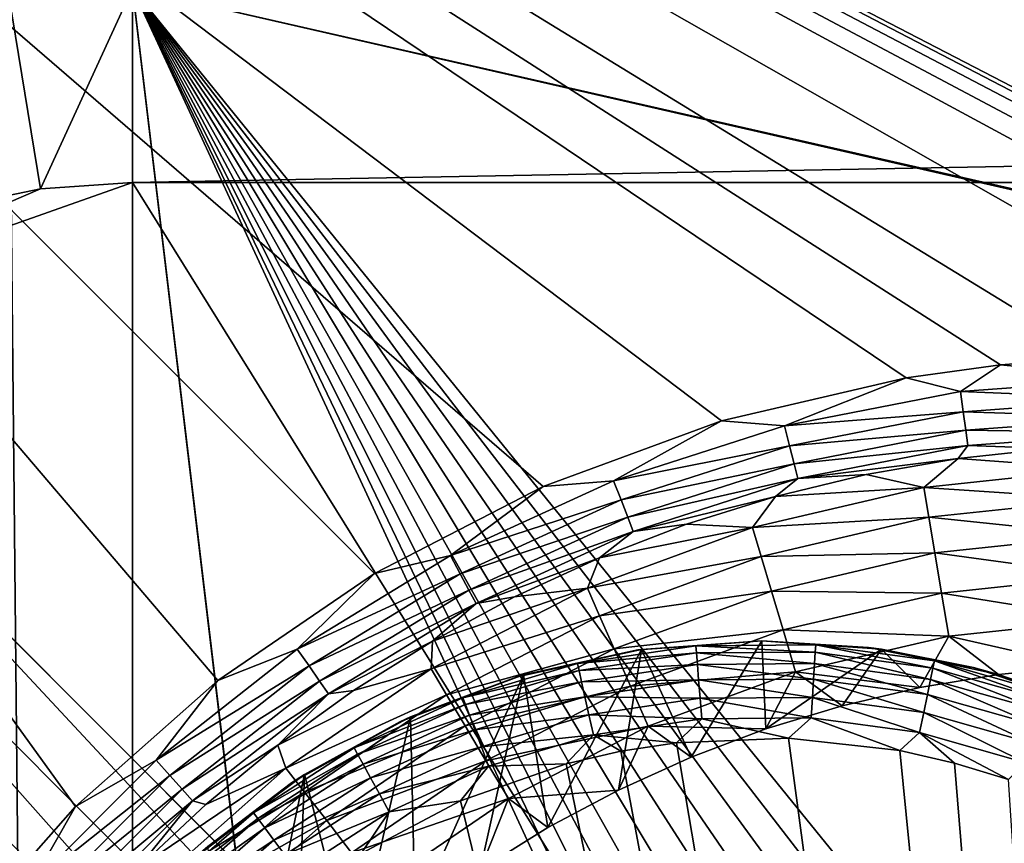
# Model space of a CAD drawing. Header units: metres. Extents: x -206 to 75, y -104 to 104.
# Tile 261 of 656: x -187 to -177, y 55 to 63. Entities that reach past the tile are written whole.
import ezdxf

# ---------------------------------------------------------------- set-up
doc = ezdxf.new("R2010")
doc.units = ezdxf.units.M
doc.layers.add('solid_01_1-CONSUMER_THERM_B_125288', color=7, linetype='CONTINUOUS')

msp = doc.modelspace()

# ---------------------------------------------------------------- linework, layer by layer
at = {"layer": 'solid_01_1-CONSUMER_THERM_B_125288'}
for points in [[(-85.36203, 59.706043, 1.5), (-65.514557, 74.985474, 1.5), (-200.514557, 74.966148, 1.5)], [(-168.648926, 67.29171), (-200.493088, -75.033852), (-200.514557, 74.966148)], [(-86.338036, 59.777889, 1.5), (-85.36203, 59.706043, 1.5), (-200.514557, 74.966148, 1.5)], [(-88.29303, 59.740044, 1.5), (-86.338036, 59.777889, 1.5), (-200.514557, 74.966148, 1.5)], [(-90.227058, 59.461433, 1.5), (-88.29303, 59.740044, 1.5), (-200.514557, 74.966148, 1.5)], [(-91.178185, 59.232857, 1.5), (-90.227058, 59.461433, 1.5), (-200.514557, 74.966148, 1.5)], [(-92.114357, 58.945553, 1.5), (-91.178185, 59.232857, 1.5), (-200.514557, 74.966148, 1.5)], [(-93.031235, 58.600723, 1.5), (-92.114357, 58.945553, 1.5), (-200.514557, 74.966148, 1.5)], [(-93.924225, 58.200146, 1.5), (-93.031235, 58.600723, 1.5), (-200.514557, 74.966148, 1.5)], [(-95.621269, 57.241257, 1.5), (-93.924225, 58.200146, 1.5), (-200.514557, 74.966148, 1.5)], [(-97.174187, 56.091938, 1.5), (-95.621269, 57.241257, 1.5), (-200.514557, 74.966148, 1.5)], [(-106.887138, 47.939438, 1.5), (-97.174187, 56.091938, 1.5), (-200.514557, 74.966148, 1.5)], [(-107.910683, 47.194191, 1.5), (-106.887138, 47.939438, 1.5), (-200.514557, 74.966148, 1.5)], [(-108.467331, 46.871483, 1.5), (-107.910683, 47.194191, 1.5), (-200.514557, 74.966148, 1.5)], [(-109.048912, 46.586853, 1.5), (-108.467331, 46.871483, 1.5), (-200.514557, 74.966148, 1.5)], [(-109.651024, 46.343178, 1.5), (-109.048912, 46.586853, 1.5), (-200.514557, 74.966148, 1.5)], [(-110.268845, 46.142639, 1.5), (-109.651024, 46.343178, 1.5), (-200.514557, 74.966148, 1.5)], [(-110.897278, 45.986664, 1.5), (-110.268845, 46.142639, 1.5), (-200.514557, 74.966148, 1.5)], [(-111.53109, 45.875885, 1.5), (-110.897278, 45.986664, 1.5), (-200.514557, 74.966148, 1.5)], [(-112.794189, 45.78849, 1.5), (-111.53109, 45.875885, 1.5), (-200.514557, 74.966148, 1.5)], [(-168.100571, 58.189758, 1.5), (-112.794189, 45.78849, 1.5), (-200.514557, 74.966148, 1.5)], [(-168.993729, 58.590069, 1.5), (-168.100571, 58.189758, 1.5), (-200.514557, 74.966148, 1.5)], [(-169.910751, 58.934612, 1.5), (-168.993729, 58.590069, 1.5), (-200.514557, 74.966148, 1.5)], [(-170.847015, 59.221611, 1.5), (-169.910751, 58.934612, 1.5), (-200.514557, 74.966148, 1.5)], [(-171.798203, 59.449879, 1.5), (-170.847015, 59.221611, 1.5), (-200.514557, 74.966148, 1.5)], [(-173.732422, 59.727867, 1.5), (-171.798203, 59.449879, 1.5), (-200.514557, 74.966148, 1.5)], [(-175.687546, 59.76506, 1.5), (-173.732422, 59.727867, 1.5), (-200.514557, 74.966148, 1.5)], [(-176.663559, 59.692883, 1.5), (-175.687546, 59.76506, 1.5), (-200.514557, 74.966148, 1.5)], [(-177.633148, 59.560467, 1.5), (-176.663559, 59.692883, 1.5), (-200.514557, 74.966148, 1.5)], [(-179.537949, 59.11734, 1.5), (-177.633148, 59.560467, 1.5), (-200.514557, 74.966148, 1.5)], [(-181.373306, 58.442497, 1.5), (-179.537949, 59.11734, 1.5), (-200.514557, 74.966148, 1.5)], [(-183.111496, 57.546139, 1.5), (-181.373306, 58.442497, 1.5), (-200.514557, 74.966148, 1.5)], [(-184.725693, 56.442043, 1.5), (-183.111496, 57.546139, 1.5), (-200.514557, 74.966148, 1.5)], [(-186.191193, 55.147129, 1.5), (-184.725693, 56.442043, 1.5), (-200.514557, 74.966148, 1.5)], [(-187.485626, 53.681183, 1.5), (-186.191193, 55.147129, 1.5), (-200.514557, 74.966148, 1.5)], [(-168.648926, 67.29171), (-168.75058, 66.747505), (-200.493088, -75.033852)], [(-168.75058, 66.747505), (-168.750504, 66.193886), (-200.493088, -75.033852)], [(-168.750504, 66.193886), (-168.731537, -66.252495), (-200.493088, -75.033852)], [(-185.604614, 63.572178, 75.400002), (-186.875885, 63.481842, 75.400002), (-185.595474, -63.627823, 75.400002)], [(-186.551056, 61.507801, 69.400002), (-186.875885, 63.481842, 69.400002), (-185.604614, 63.572178, 69.400002)], [(-185.604477, 61.572178, 69.400002), (-186.551056, 61.507801, 69.400002), (-185.604614, 63.572178, 69.400002)], [(-76.404617, 63.580017, 75.400002), (-185.604614, 63.572178, 75.400002), (-92.716316, 42.429672, 75.400002)], [(-185.604477, 61.572178, 69.400002), (-185.604614, 63.572178, 69.400002), (-76.404617, 63.580017, 69.400002)], [(-185.604614, 63.572178, 75.400002), (-93.500069, 42.491352, 75.400002), (-92.716316, 42.429672, 75.400002)], [(-185.604614, 63.572178, 75.400002), (-168.500076, 42.491318, 75.400002), (-93.500069, 42.491352, 75.400002)], [(-185.604614, 63.572178, 75.400002), (-169.283829, 42.429634, 75.400002), (-168.500076, 42.491318, 75.400002)], [(-185.604614, 63.572178, 75.400002), (-173.510162, 37.481213, 75.400002), (-173.448486, 38.264965, 75.400002)], [(-185.604614, 63.572178, 75.400002), (-173.510132, -37.518787, 75.400002), (-173.510162, 37.481213, 75.400002)], [(-185.604614, 63.572178, 75.400002), (-173.448486, 38.264965, 75.400002), (-173.264954, 39.029419, 75.400002)], [(-185.604614, 63.572178, 75.400002), (-173.264954, 39.029419, 75.400002), (-172.964096, 39.755753, 75.400002)], [(-185.604614, 63.572178, 75.400002), (-172.964096, 39.755753, 75.400002), (-172.553329, 40.426079, 75.400002)], [(-185.604614, 63.572178, 75.400002), (-172.553329, 40.426079, 75.400002), (-172.04274, 41.023891, 75.400002)], [(-185.604614, 63.572178, 75.400002), (-172.04274, 41.023891, 75.400002), (-171.444931, 41.534473, 75.400002)], [(-185.604614, 63.572178, 75.400002), (-171.444931, 41.534473, 75.400002), (-170.774612, 41.945248, 75.400002)], [(-185.604614, 63.572178, 75.400002), (-170.774612, 41.945248, 75.400002), (-170.048279, 42.246105, 75.400002)], [(-185.604614, 63.572178, 75.400002), (-170.048279, 42.246105, 75.400002), (-169.283829, 42.429634, 75.400002)], [(-185.604614, 63.572178, 75.400002), (-173.448456, -38.30254, 75.400002), (-173.510132, -37.518787, 75.400002)], [(-185.604614, 63.572178, 75.400002), (-185.595474, -63.627823, 75.400002), (-173.448456, -38.30254, 75.400002)], [(-168.604477, 61.573399, 69.400002), (-185.604477, 61.572178, 69.400002), (-76.404617, 63.580017, 69.400002)], [(-186.551056, 61.507801, 69.400002), (-187.47963, 61.316204, 69.400002), (-186.875885, 63.481842, 69.400002)], [(-186.875885, 63.481842, 75.400002), (-186.86676, -63.53767, 75.400002), (-185.595474, -63.627823, 75.400002)], [(-185.604477, 61.572178, 72.400002), (-168.604477, 61.573399, 72.400002), (-175.833084, 45.863281, 72.400002)], [(-168.604477, 61.573399, 69.400002), (-168.604477, 61.573399, 72.400002), (-185.604477, 61.572178, 72.400002)], [(-168.604477, 61.573399, 69.400002), (-185.604477, 61.572178, 72.400002), (-185.604477, 61.572178, 69.400002)], [(-185.604477, 61.572178, 72.400002), (-175.833084, 45.863281, 72.400002), (-189.995285, 60.023445, 72.400002)], [(-186.551056, 61.507801, 72.400002), (-185.604477, 61.572178, 72.400002), (-189.995285, 60.023445, 72.400002)], [(-187.47963, 61.316204, 72.400002), (-186.551056, 61.507801, 72.400002), (-189.995285, 60.023445, 72.400002)], [(-186.551056, 61.507801, 69.400002), (-186.551056, 61.507801, 72.400002), (-187.47963, 61.316204, 72.400002)], [(-186.551056, 61.507801, 69.400002), (-187.47963, 61.316204, 72.400002), (-187.47963, 61.316204, 69.400002)], [(-185.604477, 61.572178, 69.400002), (-185.604477, 61.572178, 72.400002), (-186.551056, 61.507801, 72.400002)], [(-185.604477, 61.572178, 69.400002), (-186.551056, 61.507801, 72.400002), (-186.551056, 61.507801, 69.400002)], [(-189.995285, 60.023445, 69.400002), (-189.995285, 60.023445, 72.400002), (-175.833084, 45.863281, 72.400002)], [(-189.995285, 60.023445, 69.400002), (-175.833084, 45.863281, 72.400002), (-189.775711, 59.803905, 69.400002)], [(-175.356369, 44.32605, 63.5205), (-190.312485, 59.280018, 69.400002), (-189.775711, 59.803905, 69.400002)], [(-180.74884, 50.778328, 65.853195), (-189.775711, 59.803905, 69.400002), (-175.833084, 45.863281, 72.400002)], [(-175.356369, 44.32605, 63.5205), (-189.775711, 59.803905, 69.400002), (-180.74884, 50.778328, 65.853195)], [(-175.22998, 59.555023, 1.525184), (-175.687546, 59.76506, 1.5), (-176.663559, 59.692883, 1.5)], [(-177.073776, 59.419357, 1.525184), (-176.663559, 59.692883, 1.5), (-177.633148, 59.560467, 1.5)], [(-175.22998, 59.555023, 1.525184), (-176.663559, 59.692883, 1.5), (-177.073776, 59.419357, 1.525184)], [(-178.88855, 59.06633, 1.525184), (-177.633148, 59.560467, 1.5), (-179.537949, 59.11734, 1.5)], [(-177.073776, 59.419357, 1.525184), (-177.633148, 59.560467, 1.5), (-178.88855, 59.06633, 1.525184)], [(-175.22998, 59.555023, 1.525184), (-177.073776, 59.419357, 1.525184), (-175.226974, 59.342453, 1.599859)], [(-177.073776, 59.419357, 1.525184), (-178.88855, 59.06633, 1.525184), (-177.045639, 59.208637, 1.599859)], [(-177.073776, 59.419357, 1.525184), (-177.045639, 59.208637, 1.599859), (-175.226974, 59.342453, 1.599859)], [(-175.226974, 59.342453, 1.599859), (-177.045639, 59.208637, 1.599859), (-175.224289, 59.152, 1.720235)], [(-181.860092, 49.768253, 65.8731), (-190.836304, 58.743168, 69.400002), (-190.312485, 59.280018, 69.400002)], [(-175.356369, 44.32605, 63.5205), (-181.860092, 49.768253, 65.8731), (-190.312485, 59.280018, 69.400002)], [(-178.88855, 59.06633, 1.525184), (-178.835663, 58.860428, 1.599859), (-177.045639, 59.208637, 1.599859)], [(-177.045639, 59.208637, 1.599859), (-178.835663, 58.860428, 1.599859), (-177.020416, 59.01984, 1.720235)], [(-177.045639, 59.208637, 1.599859), (-177.020416, 59.01984, 1.720235), (-175.224289, 59.152, 1.720235)], [(-175.224289, 59.152, 1.720235), (-177.020416, 59.01984, 1.720235), (-175.222046, 58.993328, 1.8802)], [(-180.648758, 58.500912, 1.525184), (-179.537949, 59.11734, 1.5), (-181.373306, 58.442497, 1.5)], [(-178.88855, 59.06633, 1.525184), (-179.537949, 59.11734, 1.5), (-180.648758, 58.500912, 1.525184)], [(-178.88855, 59.06633, 1.525184), (-180.648758, 58.500912, 1.525184), (-178.835663, 58.860428, 1.599859)], [(-191.599503, 58.185127, 72.400002), (-191.055878, 58.962711, 72.400002), (-176.893677, 44.802547, 72.400002)], [(-176.893677, 44.802547, 69.900002), (-176.893677, 44.802547, 72.400002), (-191.055878, 58.962711, 72.400002)], [(-181.860092, 49.768253, 65.8731), (-191.055878, 58.962711, 72.400002), (-190.836304, 58.743168, 69.400002)], [(-181.860092, 49.768253, 65.8731), (-176.893677, 44.802547, 69.900002), (-191.055878, 58.962711, 72.400002)], [(-178.835663, 58.860428, 1.599859), (-178.788254, 58.675945, 1.720235), (-177.020416, 59.01984, 1.720235)], [(-177.020416, 59.01984, 1.720235), (-178.788254, 58.675945, 1.720235), (-176.999405, 58.862549, 1.8802)], [(-177.020416, 59.01984, 1.720235), (-176.999405, 58.862549, 1.8802), (-175.222046, 58.993328, 1.8802)], [(-176.142303, 58.833015, 2.071429), (-175.222046, 58.993328, 1.8802), (-176.999405, 58.862549, 1.8802)], [(-180.648758, 58.500912, 1.525184), (-180.571854, 58.302719, 1.599859), (-178.835663, 58.860428, 1.599859)], [(-178.835663, 58.860428, 1.599859), (-180.571854, 58.302719, 1.599859), (-178.788254, 58.675945, 1.720235)], [(-178.788254, 58.675945, 1.720235), (-178.748779, 58.522247, 1.8802), (-176.999405, 58.862549, 1.8802)], [(-177.097992, 58.72913, 2.071429), (-176.999405, 58.862549, 1.8802), (-178.748779, 58.522247, 1.8802)], [(-177.097992, 58.72913, 2.071429), (-176.142303, 58.833015, 2.071429), (-176.999405, 58.862549, 1.8802)], [(-175.651947, 58.622005, 2.474663), (-176.142303, 58.833015, 2.071429), (-177.097992, 58.72913, 2.071429)], [(-180.571854, 58.302719, 1.599859), (-180.502945, 58.125149, 1.720235), (-178.788254, 58.675945, 1.720235)], [(-178.788254, 58.675945, 1.720235), (-180.502945, 58.125149, 1.720235), (-178.748779, 58.522247, 1.8802)], [(-178.044983, 58.563862, 2.071429), (-177.097992, 58.72913, 2.071429), (-178.748779, 58.522247, 1.8802)], [(-177.453857, 58.431034, 2.474663), (-177.097992, 58.72913, 2.071429), (-178.044983, 58.563862, 2.071429)], [(-175.651947, 58.622005, 2.474663), (-177.097992, 58.72913, 2.071429), (-177.453857, 58.431034, 2.474663)], [(-178.979355, 58.337894, 2.071429), (-178.044983, 58.563862, 2.071429), (-178.748779, 58.522247, 1.8802)], [(-177.453857, 58.431034, 2.474663), (-178.044983, 58.563862, 2.071429), (-178.979355, 58.337894, 2.071429)], [(-175.651947, 58.622005, 2.474663), (-177.453857, 58.431034, 2.474663), (-175.638321, 58.310822, 2.826262)], [(-182.329636, 57.731056, 1.525184), (-181.373306, 58.442497, 1.5), (-183.111496, 57.546139, 1.5)], [(-180.648758, 58.500912, 1.525184), (-181.373306, 58.442497, 1.5), (-182.329636, 57.731056, 1.525184)], [(-180.648758, 58.500912, 1.525184), (-182.329636, 57.731056, 1.525184), (-180.571854, 58.302719, 1.599859)], [(-180.502945, 58.125149, 1.720235), (-180.445541, 57.977207, 1.8802), (-178.748779, 58.522247, 1.8802)], [(-178.979355, 58.337894, 2.071429), (-178.748779, 58.522247, 1.8802), (-180.445541, 57.977207, 1.8802)], [(-177.453857, 58.431034, 2.474663), (-178.979355, 58.337894, 2.071429), (-179.21846, 58.019318, 2.474663)], [(-177.453857, 58.431034, 2.474663), (-179.21846, 58.019318, 2.474663), (-177.401962, 58.123901, 2.826262)], [(-177.453857, 58.431034, 2.474663), (-177.401962, 58.123901, 2.826262), (-175.638321, 58.310822, 2.826262)], [(-179.897217, 58.052174, 2.071429), (-178.979355, 58.337894, 2.071429), (-180.445541, 57.977207, 1.8802)], [(-179.21846, 58.019318, 2.474663), (-178.979355, 58.337894, 2.071429), (-179.897217, 58.052174, 2.071429)], [(-182.329636, 57.731056, 1.525184), (-182.229813, 57.543365, 1.599859), (-180.571854, 58.302719, 1.599859)], [(-180.571854, 58.302719, 1.599859), (-182.229813, 57.543365, 1.599859), (-180.502945, 58.125149, 1.720235)], [(-175.638321, 58.310822, 2.826262), (-177.401962, 58.123901, 2.826262), (-175.622055, 57.939419, 3.113388)], [(-192.032761, 57.341778, 72.400002), (-191.599503, 58.185127, 72.400002), (-176.893677, 44.802547, 72.400002)], [(-182.229813, 57.543365, 1.599859), (-182.140366, 57.375198, 1.720235), (-180.502945, 58.125149, 1.720235)], [(-180.502945, 58.125149, 1.720235), (-182.140366, 57.375198, 1.720235), (-180.445541, 57.977207, 1.8802)], [(-180.794754, 57.707886, 2.071429), (-179.897217, 58.052174, 2.071429), (-180.445541, 57.977207, 1.8802)], [(-179.21846, 58.019318, 2.474663), (-179.897217, 58.052174, 2.071429), (-180.794754, 57.707886, 2.071429)], [(-179.21846, 58.019318, 2.474663), (-179.129089, 57.720932, 2.826262), (-177.401962, 58.123901, 2.826262)], [(-177.401962, 58.123901, 2.826262), (-179.129089, 57.720932, 2.826262), (-177.340012, 57.757343, 3.113388)], [(-177.401962, 58.123901, 2.826262), (-177.340012, 57.757343, 3.113388), (-175.622055, 57.939419, 3.113388)], [(-182.140366, 57.375198, 1.720235), (-182.065842, 57.235096, 1.8802), (-180.445541, 57.977207, 1.8802)], [(-180.794754, 57.707886, 2.071429), (-180.445541, 57.977207, 1.8802), (-182.065842, 57.235096, 1.8802)], [(-179.21846, 58.019318, 2.474663), (-180.794754, 57.707886, 2.071429), (-180.918823, 57.393147, 2.474663)], [(-179.21846, 58.019318, 2.474663), (-180.918823, 57.393147, 2.474663), (-179.129089, 57.720932, 2.826262)], [(-175.622055, 57.939419, 3.113388), (-177.340012, 57.757343, 3.113388), (-175.603714, 57.520916, 3.325905)], [(-182.329636, 57.731056, 1.525184), (-183.111496, 57.546139, 1.5), (-183.907532, 56.767593, 1.525184)], [(-182.329636, 57.731056, 1.525184), (-183.907532, 56.767593, 1.525184), (-182.229813, 57.543365, 1.599859)], [(-180.918823, 57.393147, 2.474663), (-180.793335, 57.108059, 2.826262), (-179.129089, 57.720932, 2.826262)], [(-179.129089, 57.720932, 2.826262), (-180.793335, 57.108059, 2.826262), (-179.022415, 57.364807, 3.113388)], [(-179.129089, 57.720932, 2.826262), (-179.022415, 57.364807, 3.113388), (-177.340012, 57.757343, 3.113388)], [(-177.340012, 57.757343, 3.113388), (-179.022415, 57.364807, 3.113388), (-177.270218, 57.344292, 3.325905)], [(-177.340012, 57.757343, 3.113388), (-177.270218, 57.344292, 3.325905), (-175.603714, 57.520916, 3.325905)], [(-181.668243, 57.306458, 2.071429), (-180.794754, 57.707886, 2.071429), (-182.065842, 57.235096, 1.8802)], [(-180.918823, 57.393147, 2.474663), (-180.794754, 57.707886, 2.071429), (-181.668243, 57.306458, 2.071429)], [(-183.907532, 56.767593, 1.525184), (-183.111496, 57.546139, 1.5), (-184.725693, 56.442043, 1.5)], [(-183.907532, 56.767593, 1.525184), (-183.786179, 56.59304, 1.599859), (-182.229813, 57.543365, 1.599859)], [(-182.229813, 57.543365, 1.599859), (-183.786179, 56.59304, 1.599859), (-182.140366, 57.375198, 1.720235)], [(-175.603714, 57.520916, 3.325905), (-177.270218, 57.344292, 3.325905), (-175.583969, 57.070084, 3.45631)], [(-192.348267, 56.446865, 72.400002), (-192.032761, 57.341778, 72.400002), (-176.893677, 44.802547, 72.400002)], [(-183.786179, 56.59304, 1.599859), (-183.67746, 56.436649, 1.720235), (-182.140366, 57.375198, 1.720235)], [(-182.140366, 57.375198, 1.720235), (-183.67746, 56.436649, 1.720235), (-182.065842, 57.235096, 1.8802)], [(-180.918823, 57.393147, 2.474663), (-182.514023, 56.849567, 2.071429), (-182.529007, 56.56208, 2.474663)], [(-180.918823, 57.393147, 2.474663), (-182.529007, 56.56208, 2.474663), (-180.793335, 57.108059, 2.826262)], [(-180.918823, 57.393147, 2.474663), (-181.668243, 57.306458, 2.071429), (-182.514023, 56.849567, 2.071429)], [(-180.793335, 57.108059, 2.826262), (-180.64357, 56.767807, 3.113388), (-179.022415, 57.364807, 3.113388)], [(-179.022415, 57.364807, 3.113388), (-180.64357, 56.767807, 3.113388), (-178.902206, 56.96352, 3.325905)], [(-179.022415, 57.364807, 3.113388), (-178.902206, 56.96352, 3.325905), (-177.270218, 57.344292, 3.325905)], [(-177.270218, 57.344292, 3.325905), (-178.902206, 56.96352, 3.325905), (-177.195023, 56.899338, 3.45631)], [(-177.270218, 57.344292, 3.325905), (-177.195023, 56.899338, 3.45631), (-175.583969, 57.070084, 3.45631)], [(-183.67746, 56.436649, 1.720235), (-183.586868, 56.306358, 1.8802), (-182.065842, 57.235096, 1.8802)], [(-182.514023, 56.849567, 2.071429), (-182.065842, 57.235096, 1.8802), (-183.586868, 56.306358, 1.8802)], [(-182.514023, 56.849567, 2.071429), (-181.668243, 57.306458, 2.071429), (-182.065842, 57.235096, 1.8802)], [(-182.529007, 56.56208, 2.474663), (-182.369324, 56.294643, 2.826262), (-180.793335, 57.108059, 2.826262)], [(-180.793335, 57.108059, 2.826262), (-182.369324, 56.294643, 2.826262), (-180.64357, 56.767807, 3.113388)], [(-175.583969, 57.070084, 3.45631), (-177.195023, 56.899338, 3.45631), (-175.832306, 56.590549, 3.5)], [(-180.64357, 56.767807, 3.113388), (-180.474792, 56.384403, 3.325905), (-178.902206, 56.96352, 3.325905)], [(-178.902206, 56.96352, 3.325905), (-180.474792, 56.384403, 3.325905), (-178.77272, 56.531231, 3.45631)], [(-178.902206, 56.96352, 3.325905), (-178.77272, 56.531231, 3.45631), (-177.195023, 56.899338, 3.45631)], [(-183.328613, 56.339108, 2.071429), (-182.514023, 56.849567, 2.071429), (-183.586868, 56.306358, 1.8802)], [(-182.529007, 56.56208, 2.474663), (-182.514023, 56.849567, 2.071429), (-183.328613, 56.339108, 2.071429)], [(-179.799667, 56.801117, 12.722247), (-179.121399, 56.852531, 12.5), (-180.400452, 56.758541, 12.5)], [(-180.361313, 56.764236, 3.5), (-180.400452, 56.758541, 12.5), (-179.121399, 56.852531, 12.5)], [(-179.121399, 56.852531, 3.5), (-179.850601, 55.654366, 3.5), (-180.361313, 56.764236, 3.5)], [(-179.121399, 56.852531, 3.5), (-180.361313, 56.764236, 3.5), (-179.121399, 56.852531, 12.5)], [(-179.121399, 56.852531, 3.5), (-179.081314, 55.944134, 3.5), (-179.850601, 55.654366, 3.5)], [(-179.799667, 56.801117, 12.722247), (-178.56601, 56.809814, 12.722302), (-179.121399, 56.852531, 12.5)], [(-178.570709, 56.735954, 12.933884), (-178.56601, 56.809814, 12.722302), (-179.799667, 56.801117, 12.722247)], [(-177.889969, 56.765442, 3.5), (-179.081314, 55.944134, 3.5), (-179.121399, 56.852531, 3.5)], [(-178.56601, 56.809814, 12.722302), (-178.022217, 56.783218, 12.5), (-179.121399, 56.852531, 12.5)], [(-179.121399, 56.852531, 3.5), (-179.121399, 56.852531, 12.5), (-178.022217, 56.783218, 12.5)], [(-177.889969, 56.765442, 3.5), (-179.121399, 56.852531, 3.5), (-178.022217, 56.783218, 12.5)], [(-177.195023, 56.899338, 3.45631), (-178.77272, 56.531231, 3.45631), (-177.494492, 56.370899, 3.5)], [(-177.358536, 56.571957, 12.933934), (-178.56601, 56.809814, 12.722302), (-178.570709, 56.735954, 12.933884)], [(-178.56601, 56.809814, 12.722302), (-177.343445, 56.644424, 12.722357), (-178.022217, 56.783218, 12.5)], [(-177.358536, 56.571957, 12.933934), (-177.343445, 56.644424, 12.722357), (-178.56601, 56.809814, 12.722302)], [(-177.195023, 56.899338, 3.45631), (-177.494492, 56.370899, 3.5), (-176.68364, 56.506096, 3.5)], [(-177.195023, 56.899338, 3.45631), (-176.68364, 56.506096, 3.5), (-175.832306, 56.590549, 3.5)], [(-183.907532, 56.767593, 1.525184), (-184.725693, 56.442043, 1.5), (-185.36026, 55.624077, 1.525184)], [(-183.907532, 56.767593, 1.525184), (-185.36026, 55.624077, 1.525184), (-183.786179, 56.59304, 1.599859)], [(-182.369324, 56.294643, 2.826262), (-182.178726, 55.975456, 3.113388), (-180.64357, 56.767807, 3.113388)], [(-180.64357, 56.767807, 3.113388), (-182.178726, 55.975456, 3.113388), (-180.474792, 56.384403, 3.325905)], [(-181.019775, 56.618504, 12.722193), (-180.400452, 56.758541, 12.5), (-181.652039, 56.478588, 12.5)], [(-181.575409, 56.501354, 3.5), (-181.652039, 56.478588, 12.5), (-180.400452, 56.758541, 12.5)], [(-180.361313, 56.764236, 3.5), (-181.324661, 54.928169, 3.5), (-181.575409, 56.501354, 3.5)], [(-180.361313, 56.764236, 3.5), (-181.575409, 56.501354, 3.5), (-180.400452, 56.758541, 12.5)], [(-180.361313, 56.764236, 3.5), (-180.599442, 55.315231, 3.5), (-181.324661, 54.928169, 3.5)], [(-181.019775, 56.618504, 12.722193), (-179.799667, 56.801117, 12.722247), (-180.400452, 56.758541, 12.5)], [(-179.793915, 56.727345, 12.933833), (-179.799667, 56.801117, 12.722247), (-181.019775, 56.618504, 12.722193)], [(-179.793915, 56.727345, 12.933833), (-181.019775, 56.618504, 12.722193), (-181.003677, 56.546291, 12.933783)], [(-179.793915, 56.727345, 12.933833), (-181.003677, 56.546291, 12.933783), (-179.784653, 56.608437, 13.123621)], [(-180.361313, 56.764236, 3.5), (-179.850601, 55.654366, 3.5), (-180.599442, 55.315231, 3.5)], [(-178.570709, 56.735954, 12.933884), (-179.799667, 56.801117, 12.722247), (-179.793915, 56.727345, 12.933833)], [(-178.570709, 56.735954, 12.933884), (-179.793915, 56.727345, 12.933833), (-178.578308, 56.61692, 13.123665)], [(-179.793915, 56.727345, 12.933833), (-179.784653, 56.608437, 13.123621), (-178.578308, 56.61692, 13.123665)], [(-177.889969, 56.765442, 3.5), (-178.294846, 56.183315, 3.5), (-179.081314, 55.944134, 3.5)], [(-178.570709, 56.735954, 12.933884), (-178.578308, 56.61692, 13.123665), (-177.382843, 56.45517, 13.123709)], [(-177.358536, 56.571957, 12.933934), (-178.570709, 56.735954, 12.933884), (-177.382843, 56.45517, 13.123709)], [(-177.889969, 56.765442, 3.5), (-177.494492, 56.370899, 3.5), (-178.294846, 56.183315, 3.5)], [(-177.343445, 56.644424, 12.722357), (-176.94046, 56.576378, 12.5), (-178.022217, 56.783218, 12.5)], [(-177.889969, 56.765442, 3.5), (-178.022217, 56.783218, 12.5), (-176.94046, 56.576378, 12.5)], [(-177.889969, 56.765442, 3.5), (-176.68364, 56.506096, 3.5), (-177.494492, 56.370899, 3.5)], [(-177.889969, 56.765442, 3.5), (-176.94046, 56.576378, 12.5), (-176.68364, 56.506096, 3.5)], [(-182.201935, 56.265629, 12.722138), (-181.019775, 56.618504, 12.722193), (-181.652039, 56.478588, 12.5)], [(-181.003677, 56.546291, 12.933783), (-181.019775, 56.618504, 12.722193), (-182.201935, 56.265629, 12.722138)], [(-181.003677, 56.546291, 12.933783), (-180.977737, 56.429893, 13.123577), (-179.784653, 56.608437, 13.123621)], [(-179.784653, 56.608437, 13.123621), (-180.977737, 56.429893, 13.123577), (-179.772324, 56.450375, 13.282076)], [(-178.578308, 56.61692, 13.123665), (-179.784653, 56.608437, 13.123621), (-178.588394, 56.458691, 13.282111)], [(-179.784653, 56.608437, 13.123621), (-179.772324, 56.450375, 13.282076), (-178.588394, 56.458691, 13.282111)], [(-178.578308, 56.61692, 13.123665), (-178.588394, 56.458691, 13.282111), (-177.415146, 56.299938, 13.282146)], [(-177.382843, 56.45517, 13.123709), (-178.578308, 56.61692, 13.123665), (-177.415146, 56.299938, 13.282146)], [(-176.181595, 56.238625, 12.933985), (-177.343445, 56.644424, 12.722357), (-177.358536, 56.571957, 12.933934)], [(-177.343445, 56.644424, 12.722357), (-176.156448, 56.308254, 12.722411), (-176.94046, 56.576378, 12.5)], [(-176.181595, 56.238625, 12.933985), (-176.156448, 56.308254, 12.722411), (-177.343445, 56.644424, 12.722357)], [(-185.36026, 55.624077, 1.525184), (-185.219086, 55.465122, 1.599859), (-183.786179, 56.59304, 1.599859)], [(-183.786179, 56.59304, 1.599859), (-185.219086, 55.465122, 1.599859), (-183.67746, 56.436649, 1.720235)], [(-182.529007, 56.56208, 2.474663), (-183.328613, 56.339108, 2.071429), (-184.108597, 55.777203, 2.071429)], [(-182.529007, 56.56208, 2.474663), (-184.108597, 55.777203, 2.071429), (-184.024414, 55.538799, 2.474663)], [(-182.529007, 56.56208, 2.474663), (-184.024414, 55.538799, 2.474663), (-182.369324, 56.294643, 2.826262)], [(-181.575409, 56.501354, 3.5), (-182.692123, 54.016987, 3.5), (-182.740982, 56.068783, 3.5)], [(-181.575409, 56.501354, 3.5), (-182.740982, 56.068783, 3.5), (-181.652039, 56.478588, 12.5)], [(-181.575409, 56.501354, 3.5), (-182.023209, 54.494812, 3.5), (-182.692123, 54.016987, 3.5)], [(-181.003677, 56.546291, 12.933783), (-182.201935, 56.265629, 12.722138), (-182.175812, 56.196419, 12.933732)], [(-181.003677, 56.546291, 12.933783), (-182.175812, 56.196419, 12.933732), (-180.977737, 56.429893, 13.123577)], [(-181.575409, 56.501354, 3.5), (-181.324661, 54.928169, 3.5), (-182.023209, 54.494812, 3.5)], [(-180.474792, 56.384403, 3.325905), (-180.292999, 55.971382, 3.45631), (-178.77272, 56.531231, 3.45631)], [(-178.77272, 56.531231, 3.45631), (-180.292999, 55.971382, 3.45631), (-179.081314, 55.944134, 3.5)], [(-178.77272, 56.531231, 3.45631), (-179.081314, 55.944134, 3.5), (-178.294846, 56.183315, 3.5)], [(-178.77272, 56.531231, 3.45631), (-178.294846, 56.183315, 3.5), (-177.494492, 56.370899, 3.5)], [(-177.358536, 56.571957, 12.933934), (-177.382843, 56.45517, 13.123709), (-176.222137, 56.126427, 13.123753)], [(-176.181595, 56.238625, 12.933985), (-177.358536, 56.571957, 12.933934), (-176.222137, 56.126427, 13.123753)], [(-175.893265, 56.235283, 12.5), (-176.68364, 56.506096, 3.5), (-176.94046, 56.576378, 12.5)], [(-176.156448, 56.308254, 12.722411), (-175.893265, 56.235283, 12.5), (-176.94046, 56.576378, 12.5)], [(-175.728912, 56.168106, 3.5), (-175.832306, 56.590549, 3.5), (-176.68364, 56.506096, 3.5)], [(-175.728912, 56.168106, 3.5), (-176.68364, 56.506096, 3.5), (-175.893265, 56.235283, 12.5)], [(-192.539734, 55.518272, 72.400002), (-192.348267, 56.446865, 72.400002), (-176.893677, 44.802547, 72.400002)], [(-185.36026, 55.624077, 1.525184), (-184.725693, 56.442043, 1.5), (-186.191193, 55.147129, 1.5)], [(-185.219086, 55.465122, 1.599859), (-185.092606, 55.322704, 1.720235), (-183.67746, 56.436649, 1.720235)], [(-183.67746, 56.436649, 1.720235), (-185.092606, 55.322704, 1.720235), (-183.586868, 56.306358, 1.8802)], [(-182.201935, 56.265629, 12.722138), (-181.652039, 56.478588, 12.5), (-182.849258, 56.018688, 12.5)], [(-182.740982, 56.068783, 3.5), (-182.849258, 56.018688, 12.5), (-181.652039, 56.478588, 12.5)], [(-182.175812, 56.196419, 12.933732), (-182.133713, 56.084854, 13.123533), (-180.977737, 56.429893, 13.123577)], [(-180.977737, 56.429893, 13.123577), (-182.133713, 56.084854, 13.123533), (-180.943237, 56.275158, 13.282042)], [(-180.977737, 56.429893, 13.123577), (-180.943237, 56.275158, 13.282042), (-179.772324, 56.450375, 13.282076)], [(-179.772324, 56.450375, 13.282076), (-180.943237, 56.275158, 13.282042), (-179.757568, 56.261093, 13.401237)], [(-178.588394, 56.458691, 13.282111), (-179.772324, 56.450375, 13.282076), (-178.600494, 56.269211, 13.40126)], [(-179.772324, 56.450375, 13.282076), (-179.757568, 56.261093, 13.401237), (-178.600494, 56.269211, 13.40126)], [(-178.588394, 56.458691, 13.282111), (-178.600494, 56.269211, 13.40126), (-177.453842, 56.114052, 13.401285)], [(-177.415146, 56.299938, 13.282146), (-178.588394, 56.458691, 13.282111), (-177.453842, 56.114052, 13.401285)], [(-177.382843, 56.45517, 13.123709), (-177.415146, 56.299938, 13.282146), (-176.276031, 55.977295, 13.282181)], [(-176.222137, 56.126427, 13.123753), (-177.382843, 56.45517, 13.123709), (-176.276031, 55.977295, 13.282181)], [(-185.092606, 55.322704, 1.720235), (-184.987244, 55.204052, 1.8802), (-183.586868, 56.306358, 1.8802)], [(-184.108597, 55.777203, 2.071429), (-183.586868, 56.306358, 1.8802), (-184.987244, 55.204052, 1.8802)], [(-184.108597, 55.777203, 2.071429), (-183.328613, 56.339108, 2.071429), (-183.586868, 56.306358, 1.8802)], [(-182.178726, 55.975456, 3.113388), (-181.963974, 55.615788, 3.325905), (-180.474792, 56.384403, 3.325905)], [(-180.474792, 56.384403, 3.325905), (-181.963974, 55.615788, 3.325905), (-180.292999, 55.971382, 3.45631)], [(-177.415146, 56.299938, 13.282146), (-177.453842, 56.114052, 13.401285), (-176.340546, 55.798717, 13.401309)], [(-176.276031, 55.977295, 13.282181), (-177.415146, 56.299938, 13.282146), (-176.340546, 55.798717, 13.401309)], [(-184.024414, 55.538799, 2.474663), (-183.832962, 55.293095, 2.826262), (-182.369324, 56.294643, 2.826262)], [(-182.369324, 56.294643, 2.826262), (-183.832962, 55.293095, 2.826262), (-182.178726, 55.975456, 3.113388)], [(-183.322495, 55.749542, 12.722083), (-182.201935, 56.265629, 12.722138), (-182.849258, 56.018688, 12.5)], [(-182.175812, 56.196419, 12.933732), (-182.201935, 56.265629, 12.722138), (-183.322495, 55.749542, 12.722083)], [(-182.133713, 56.084854, 13.123533), (-182.077744, 55.936539, 13.282006), (-180.943237, 56.275158, 13.282042)], [(-180.943237, 56.275158, 13.282042), (-182.077744, 55.936539, 13.282006), (-180.901932, 56.089855, 13.401212)], [(-180.943237, 56.275158, 13.282042), (-180.901932, 56.089855, 13.401212), (-179.757568, 56.261093, 13.401237)], [(-179.757568, 56.261093, 13.401237), (-180.901932, 56.089855, 13.401212), (-179.741104, 56.050106, 13.475115)], [(-178.600494, 56.269211, 13.40126), (-179.757568, 56.261093, 13.401237), (-178.613953, 56.05801, 13.475127)], [(-179.757568, 56.261093, 13.401237), (-179.741104, 56.050106, 13.475115), (-178.613953, 56.05801, 13.475127)], [(-178.600494, 56.269211, 13.40126), (-178.613953, 56.05801, 13.475127), (-177.496964, 55.906857, 13.47514)], [(-177.453842, 56.114052, 13.401285), (-178.600494, 56.269211, 13.40126), (-177.496964, 55.906857, 13.47514)], [(-182.175812, 56.196419, 12.933732), (-183.322495, 55.749542, 12.722083), (-183.286896, 55.684719, 12.933681)], [(-182.175812, 56.196419, 12.933732), (-183.286896, 55.684719, 12.933681), (-182.133713, 56.084854, 13.123533)], [(-177.453842, 56.114052, 13.401285), (-177.496964, 55.906857, 13.47514), (-176.412476, 55.599674, 13.475152)], [(-176.340546, 55.798717, 13.401309), (-177.453842, 56.114052, 13.401285), (-176.412476, 55.599674, 13.475152)], [(-183.322495, 55.749542, 12.722083), (-182.849258, 56.018688, 12.5), (-183.966385, 55.388725, 12.5)], [(-183.833008, 55.475662, 3.5), (-183.966385, 55.388725, 12.5), (-182.849258, 56.018688, 12.5)], [(-182.740982, 56.068783, 3.5), (-183.328598, 53.496719, 3.5), (-183.833008, 55.475662, 3.5)], [(-182.740982, 56.068783, 3.5), (-183.833008, 55.475662, 3.5), (-182.849258, 56.018688, 12.5)], [(-182.740982, 56.068783, 3.5), (-182.692123, 54.016987, 3.5), (-183.328598, 53.496719, 3.5)], [(-183.286896, 55.684719, 12.933681), (-183.229477, 55.580215, 13.123489), (-182.133713, 56.084854, 13.123533)], [(-182.133713, 56.084854, 13.123533), (-183.229477, 55.580215, 13.123489), (-182.077744, 55.936539, 13.282006)], [(-182.077744, 55.936539, 13.282006), (-182.010712, 55.758923, 13.401188), (-180.901932, 56.089855, 13.401212)], [(-180.901932, 56.089855, 13.401212), (-182.010712, 55.758923, 13.401188), (-180.855881, 55.883305, 13.475102)], [(-180.901932, 56.089855, 13.401212), (-180.855881, 55.883305, 13.475102), (-179.741104, 56.050106, 13.475115)], [(-179.741104, 56.050106, 13.475115), (-180.855881, 55.883305, 13.475102), (-180.001633, 55.802376, 13.5)], [(-179.741104, 56.050106, 13.475115), (-180.001633, 55.802376, 13.5), (-178.84816, 55.847713, 13.5)], [(-178.613953, 56.05801, 13.475127), (-179.741104, 56.050106, 13.475115), (-178.84816, 55.847713, 13.5)], [(-178.613953, 56.05801, 13.475127), (-178.84816, 55.847713, 13.5), (-177.699844, 55.721039, 13.5)], [(-177.496964, 55.906857, 13.47514), (-178.613953, 56.05801, 13.475127), (-177.699844, 55.721039, 13.5)], [(-183.832962, 55.293095, 2.826262), (-183.604477, 54.999844, 3.113388), (-182.178726, 55.975456, 3.113388)], [(-182.178726, 55.975456, 3.113388), (-183.604477, 54.999844, 3.113388), (-181.963974, 55.615788, 3.325905)], [(-183.229477, 55.580215, 13.123489), (-183.153152, 55.441284, 13.281971), (-182.077744, 55.936539, 13.282006)], [(-182.077744, 55.936539, 13.282006), (-183.153152, 55.441284, 13.281971), (-182.010712, 55.758923, 13.401188)], [(-181.963974, 55.615788, 3.325905), (-181.73262, 55.22834, 3.45631), (-180.292999, 55.971382, 3.45631)], [(-180.292999, 55.971382, 3.45631), (-181.73262, 55.22834, 3.45631), (-180.599442, 55.315231, 3.5)], [(-180.292999, 55.971382, 3.45631), (-180.599442, 55.315231, 3.5), (-179.850601, 55.654366, 3.5)], [(-180.292999, 55.971382, 3.45631), (-179.850601, 55.654366, 3.5), (-179.081314, 55.944134, 3.5)], [(-177.496964, 55.906857, 13.47514), (-177.699844, 55.721039, 13.5), (-177.134995, 55.593639, 13.5)], [(-177.496964, 55.906857, 13.47514), (-177.134995, 55.593639, 13.5), (-176.581497, 55.424507, 13.5)], [(-176.412476, 55.599674, 13.475152), (-177.496964, 55.906857, 13.47514), (-176.581497, 55.424507, 13.5)], [(-182.010712, 55.758923, 13.401188), (-181.936005, 55.560932, 13.47509), (-180.855881, 55.883305, 13.475102)], [(-180.855881, 55.883305, 13.475102), (-181.936005, 55.560932, 13.47509), (-181.136871, 55.585865, 13.5)], [(-180.855881, 55.883305, 13.475102), (-181.136871, 55.585865, 13.5), (-180.573196, 55.715328, 13.5)], [(-180.855881, 55.883305, 13.475102), (-180.573196, 55.715328, 13.5), (-180.001633, 55.802376, 13.5)], [(-180.001633, 55.802376, 13.5), (-180.573196, 55.715328, 13.5), (-174.500061, 23.39938, 13.5)], [(-178.84816, 55.847713, 13.5), (-180.001633, 55.802376, 13.5), (-174.500061, 23.39938, 13.5)], [(-177.699844, 55.721039, 13.5), (-178.84816, 55.847713, 13.5), (-174.500061, 23.39938, 13.5)], [(-184.850739, 55.166191, 2.071429), (-184.108597, 55.777203, 2.071429), (-184.987244, 55.204052, 1.8802)], [(-184.024414, 55.538799, 2.474663), (-184.108597, 55.777203, 2.071429), (-184.850739, 55.166191, 2.071429)], [(-184.359085, 55.080566, 12.722029), (-183.322495, 55.749542, 12.722083), (-183.966385, 55.388725, 12.5)], [(-183.286896, 55.684719, 12.933681), (-183.322495, 55.749542, 12.722083), (-184.359085, 55.080566, 12.722029)], [(-183.153152, 55.441284, 13.281971), (-183.061752, 55.274906, 13.401163), (-182.010712, 55.758923, 13.401188)], [(-182.010712, 55.758923, 13.401188), (-183.061752, 55.274906, 13.401163), (-181.936005, 55.560932, 13.47509)], [(-180.573196, 55.715328, 13.5), (-181.136871, 55.585865, 13.5), (-174.500061, 23.39938, 13.5)], [(-177.134995, 55.593639, 13.5), (-177.699844, 55.721039, 13.5), (-174.500061, 23.39938, 13.5)], [(-185.36026, 55.624077, 1.525184), (-186.191193, 55.147129, 1.5), (-186.667358, 54.316597, 1.525184)], [(-185.36026, 55.624077, 1.525184), (-186.667358, 54.316597, 1.525184), (-185.219086, 55.465122, 1.599859)], [(-183.286896, 55.684719, 12.933681), (-184.359085, 55.080566, 12.722029), (-184.314682, 55.021423, 12.933631)], [(-183.286896, 55.684719, 12.933681), (-184.314682, 55.021423, 12.933631), (-183.229477, 55.580215, 13.123489)], [(-183.604477, 54.999844, 3.113388), (-183.347, 54.669407, 3.325905), (-181.963974, 55.615788, 3.325905)], [(-181.963974, 55.615788, 3.325905), (-183.347, 54.669407, 3.325905), (-181.73262, 55.22834, 3.45631)], [(-176.581497, 55.424507, 13.5), (-177.134995, 55.593639, 13.5), (-174.500061, 23.39938, 13.5)], [(-192.539734, 55.518272, 72.400002), (-176.893677, 44.802547, 72.400002), (-192.603973, 54.571674, 72.400002)], [(-184.024414, 55.538799, 2.474663), (-184.850739, 55.166191, 2.071429), (-185.551956, 54.508617, 2.071429)], [(-184.024414, 55.538799, 2.474663), (-185.551956, 54.508617, 2.071429), (-185.382217, 54.338924, 2.474663)], [(-184.024414, 55.538799, 2.474663), (-185.382217, 54.338924, 2.474663), (-183.832962, 55.293095, 2.826262)], [(-184.314682, 55.021423, 12.933631), (-184.243118, 54.926071, 13.123446), (-183.229477, 55.580215, 13.123489)], [(-183.229477, 55.580215, 13.123489), (-184.243118, 54.926071, 13.123446), (-183.153152, 55.441284, 13.281971)], [(-183.061752, 55.274906, 13.401163), (-182.959854, 55.089436, 13.475078), (-181.936005, 55.560932, 13.47509)], [(-181.936005, 55.560932, 13.47509), (-182.959854, 55.089436, 13.475078), (-182.227234, 55.202965, 13.5)], [(-181.136871, 55.585865, 13.5), (-182.227234, 55.202965, 13.5), (-174.500061, 23.39938, 13.5)], [(-181.936005, 55.560932, 13.47509), (-182.227234, 55.202965, 13.5), (-181.136871, 55.585865, 13.5)], [(-186.667358, 54.316597, 1.525184), (-186.508362, 54.175476, 1.599859), (-185.219086, 55.465122, 1.599859)], [(-185.219086, 55.465122, 1.599859), (-186.508362, 54.175476, 1.599859), (-185.092606, 55.322704, 1.720235)], [(-184.359085, 55.080566, 12.722029), (-183.966385, 55.388725, 12.5), (-184.979416, 54.602226, 12.5)], [(-184.829788, 54.734013, 3.5), (-184.979416, 54.602226, 12.5), (-183.966385, 55.388725, 12.5)], [(-183.833008, 55.475662, 3.5), (-184.493561, 52.337803, 3.5), (-184.829788, 54.734013, 3.5)], [(-183.833008, 55.475662, 3.5), (-184.829788, 54.734013, 3.5), (-183.966385, 55.388725, 12.5)], [(-183.833008, 55.475662, 3.5), (-183.929932, 52.936203, 3.5), (-184.493561, 52.337803, 3.5)], [(-184.243118, 54.926071, 13.123446), (-184.147964, 54.799301, 13.281937), (-183.153152, 55.441284, 13.281971)], [(-183.153152, 55.441284, 13.281971), (-184.147964, 54.799301, 13.281937), (-183.061752, 55.274906, 13.401163)], [(-183.833008, 55.475662, 3.5), (-183.328598, 53.496719, 3.5), (-183.929932, 52.936203, 3.5)], [(-186.508362, 54.175476, 1.599859), (-186.365921, 54.049038, 1.720235), (-185.092606, 55.322704, 1.720235)], [(-185.092606, 55.322704, 1.720235), (-186.365921, 54.049038, 1.720235), (-184.987244, 55.204052, 1.8802)], [(-185.382217, 54.338924, 2.474663), (-185.161926, 54.118702, 2.826262), (-183.832962, 55.293095, 2.826262)], [(-183.832962, 55.293095, 2.826262), (-185.161926, 54.118702, 2.826262), (-183.604477, 54.999844, 3.113388)], [(-181.73262, 55.22834, 3.45631), (-181.324661, 54.928169, 3.5), (-180.599442, 55.315231, 3.5)], [(-186.365921, 54.049038, 1.720235), (-186.247238, 53.943695, 1.8802), (-184.987244, 55.204052, 1.8802)], [(-185.551956, 54.508617, 2.071429), (-184.987244, 55.204052, 1.8802), (-186.247238, 53.943695, 1.8802)], [(-185.551956, 54.508617, 2.071429), (-184.850739, 55.166191, 2.071429), (-184.987244, 55.204052, 1.8802)], [(-184.147964, 54.799301, 13.281937), (-184.034012, 54.64748, 13.401139), (-183.061752, 55.274906, 13.401163)], [(-183.061752, 55.274906, 13.401163), (-184.034012, 54.64748, 13.401139), (-182.959854, 55.089436, 13.475078)], [(-183.347, 54.669407, 3.325905), (-183.069641, 54.313442, 3.45631), (-181.73262, 55.22834, 3.45631)], [(-182.227234, 55.202965, 13.5), (-183.24823, 54.662376, 13.5), (-174.500061, 23.39938, 13.5)], [(-182.959854, 55.089436, 13.475078), (-183.24823, 54.662376, 13.5), (-182.227234, 55.202965, 13.5)], [(-181.73262, 55.22834, 3.45631), (-183.069641, 54.313442, 3.45631), (-182.023209, 54.494812, 3.5)], [(-181.73262, 55.22834, 3.45631), (-182.023209, 54.494812, 3.5), (-181.324661, 54.928169, 3.5)], [(-186.667358, 54.316597, 1.525184), (-186.191193, 55.147129, 1.5), (-187.485626, 53.681183, 1.5)], [(-184.034012, 54.64748, 13.401139), (-183.906982, 54.478241, 13.475065), (-182.959854, 55.089436, 13.475078)], [(-182.959854, 55.089436, 13.475078), (-183.906982, 54.478241, 13.475065), (-183.24823, 54.662376, 13.5)], [(-185.290939, 54.272072, 12.721974), (-184.359085, 55.080566, 12.722029), (-184.979416, 54.602226, 12.5)], [(-184.314682, 55.021423, 12.933631), (-184.359085, 55.080566, 12.722029), (-185.290939, 54.272072, 12.721974)], [(-184.314682, 55.021423, 12.933631), (-185.290939, 54.272072, 12.721974), (-185.238663, 54.219791, 12.93358)], [(-184.314682, 55.021423, 12.933631), (-185.238663, 54.219791, 12.93358), (-184.243118, 54.926071, 13.123446)], [(-185.161926, 54.118702, 2.826262), (-184.899017, 53.855869, 3.113388), (-183.604477, 54.999844, 3.113388)], [(-183.604477, 54.999844, 3.113388), (-184.899017, 53.855869, 3.113388), (-183.347, 54.669407, 3.325905)], [(-185.238663, 54.219791, 12.93358), (-185.154358, 54.135494, 13.123402), (-184.243118, 54.926071, 13.123446)], [(-184.243118, 54.926071, 13.123446), (-185.154358, 54.135494, 13.123402), (-184.147964, 54.799301, 13.281937)], [(-185.154358, 54.135494, 13.123402), (-185.042282, 54.023418, 13.281901), (-184.147964, 54.799301, 13.281937)], [(-184.147964, 54.799301, 13.281937), (-185.042282, 54.023418, 13.281901), (-184.034012, 54.64748, 13.401139)]]:
    msp.add_3dface(points, dxfattribs=at)

doc.saveas('drawing.dxf')
